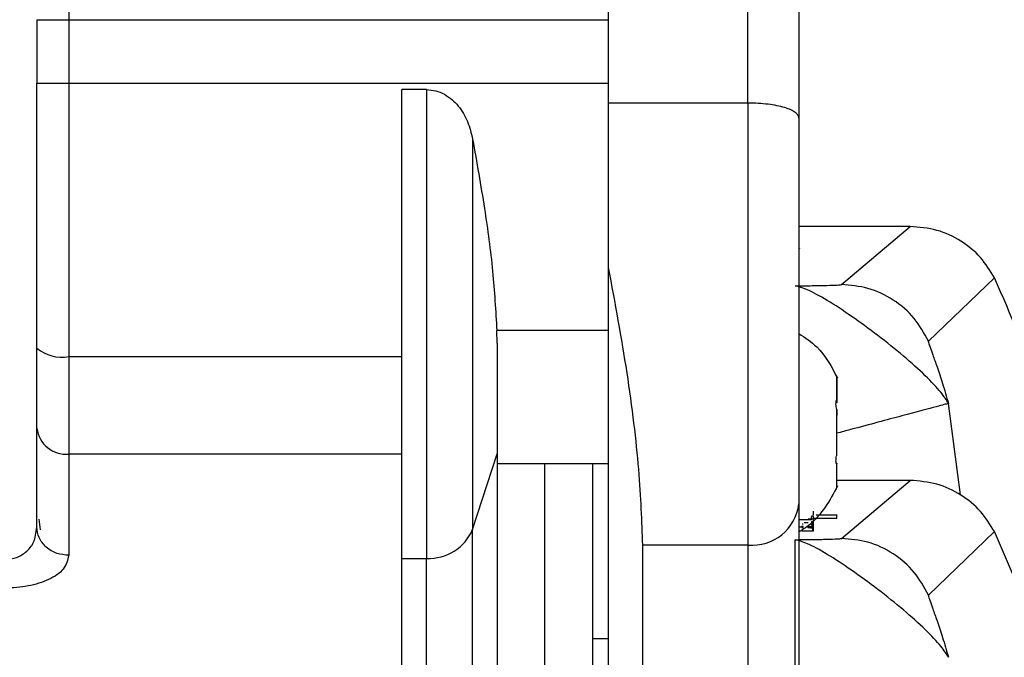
# Model space of a CAD drawing. Header units: inches. Extents: x 170 to 312, y 215 to 248.
# Tile 328 of 387: x 280.8598 to 280.9362, y 223.3543 to 223.4038. Entities that reach past the tile are written whole.
import ezdxf

# ---------------------------------------------------------------- set-up
doc = ezdxf.new("R2010")
doc.units = ezdxf.units.IN
doc.header["$LTSCALE"] = 0.25
doc.header["$MEASUREMENT"] = 0
doc.layers.add('STANDARD MOTOR RH', color=7, linetype='Continuous')

msp = doc.modelspace()

# ---------------------------------------------------------------- linework, layer by layer
at = {"layer": 'STANDARD MOTOR RH'}
for p, q in [((280.9163030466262, 223.3973125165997), (280.916304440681, 223.4899057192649)), ((280.9054776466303, 223.4884180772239), (280.9054762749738, 223.3973126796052)), ((280.863646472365, 223.457492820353), (280.8636452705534, 223.3776688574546)), ((280.861185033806, 223.4037833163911), (280.8611849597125, 223.3988620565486)), ((280.8636456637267, 223.4037832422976), (280.9054763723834, 223.4037826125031)), ((280.8636455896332, 223.3988619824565), (280.9054762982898, 223.3988613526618)), ((280.8913946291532, 223.3983571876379), (280.8894821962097, 223.3983572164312)), ((280.8913946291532, 223.3983571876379), (280.8913940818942, 223.3620084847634)), ((280.9054762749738, 223.3973126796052), (280.9054760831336, 223.3845706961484)), ((280.9163030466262, 223.3973125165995), (280.9054762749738, 223.3973126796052)), ((280.9163030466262, 223.3973125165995), (280.9163025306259, 223.363040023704)), ((280.8949597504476, 223.394525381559), (280.8949592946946, 223.3642544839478)), ((280.9288672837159, 223.3877433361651), (280.920239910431, 223.3877434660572)), ((280.9235402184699, 223.3832365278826), (280.9288672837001, 223.3877433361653)), ((280.9203072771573, 223.386051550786), (280.9203072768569, 223.386031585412)), ((280.9054760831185, 223.3845697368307), (280.9054755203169, 223.347189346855)), ((280.9354154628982, 223.3837659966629), (280.9302831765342, 223.3788505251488)), ((280.8611847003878, 223.3816379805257), (280.861184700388, 223.3816379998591)), ((280.8968635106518, 223.3786919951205), (280.8968287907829, 223.379668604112)), ((280.9054760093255, 223.3796684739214), (280.8968287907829, 223.3796686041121)), ((280.8636452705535, 223.3776688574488), (280.8636450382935, 223.3622423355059)), ((280.8636452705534, 223.3776688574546), (280.8894818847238, 223.3776684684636)), ((280.9231924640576, 223.3743085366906), (280.9231924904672, 223.3760626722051)), ((280.9231924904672, 223.3760626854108), (280.9231924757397, 223.3750844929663)), ((280.9231924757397, 223.3750844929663), (280.923192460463, 223.3740698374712)), ((280.9231924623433, 223.374194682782), (280.9231468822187, 223.3741946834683)), ((280.9231924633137, 223.3742591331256), (280.9231924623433, 223.374194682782)), ((280.923192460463, 223.3740698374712), (280.9231292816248, 223.3740698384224)), ((280.9231923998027, 223.3700407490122), (280.9231924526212, 223.3735489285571)), ((280.9231924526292, 223.3735500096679), (280.9231924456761, 223.3730881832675)), ((280.9327701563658, 223.3669308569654), (280.9318344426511, 223.3740195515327)), ((280.8611844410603, 223.3644135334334), (280.8611845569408, 223.3721101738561)), ((280.9231923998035, 223.3700408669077), (280.9231924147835, 223.371035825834)), ((280.8894817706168, 223.3700895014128), (280.8636451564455, 223.3700898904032)), ((280.8949592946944, 223.3642544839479), (280.8968636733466, 223.3701181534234)), ((280.9054758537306, 223.3693340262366), (280.8968636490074, 223.3693341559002)), ((280.9005542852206, 223.3488326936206), (280.9005545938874, 223.3693341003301)), ((280.9042455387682, 223.3693340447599), (280.9042452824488, 223.352309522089)), ((280.9231436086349, 223.3693951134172), (280.9231923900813, 223.3693951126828)), ((280.9231436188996, 223.3693950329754), (280.9231923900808, 223.3693950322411)), ((280.9231923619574, 223.367527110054), (280.9231923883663, 223.3692811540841)), ((280.9231923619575, 223.3675271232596), (280.9231923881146, 223.3692644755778)), ((280.9231923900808, 223.3693950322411), (280.9231923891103, 223.3693305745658)), ((280.9288669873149, 223.3680547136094), (280.923192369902, 223.3680547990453)), ((280.923539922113, 223.3635479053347), (280.9288669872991, 223.3680547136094)), ((280.8613430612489, 223.3650410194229), (280.8614433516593, 223.3642077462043)), ((280.9212238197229, 223.364985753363), (280.9212238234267, 223.365231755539)), ((280.9212238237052, 223.3652502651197), (280.9212238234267, 223.3652317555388)), ((280.9213688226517, 223.3652849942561), (280.9212495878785, 223.3652695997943)), ((280.921368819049, 223.3650456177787), (280.9213104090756, 223.3650345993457)), ((280.9213688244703, 223.3654058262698), (280.9213186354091, 223.3653986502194)), ((280.9213688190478, 223.3650456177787), (280.9213688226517, 223.3652849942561)), ((280.9213688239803, 223.3653732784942), (280.9213688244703, 223.3654058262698)), ((280.9213688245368, 223.3654103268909), (280.9213688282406, 223.3656563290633)), ((280.9231789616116, 223.3651072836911), (280.9214215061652, 223.365107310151)), ((280.9231789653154, 223.365353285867), (280.9216002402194, 223.3653533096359)), ((280.9216147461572, 223.3653732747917), (280.9231789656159, 223.3653732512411)), ((280.9231789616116, 223.3651072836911), (280.9231789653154, 223.365353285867)), ((280.9231789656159, 223.3653732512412), (280.9231789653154, 223.3653532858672)), ((280.8610923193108, 223.3639644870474), (280.8611844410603, 223.3644135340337)), ((280.8949589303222, 223.340082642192), (280.8949592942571, 223.3642544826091)), ((280.9212238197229, 223.364985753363), (280.9202395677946, 223.3649857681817)), ((280.9204454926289, 223.3644562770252), (280.92044549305, 223.3644842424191)), ((280.921223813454, 223.3645691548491), (280.9212238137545, 223.3645891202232)), ((280.9212238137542, 223.3645891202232), (280.9212238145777, 223.364643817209)), ((280.9212238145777, 223.364643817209), (280.9212238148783, 223.3646637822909)), ((280.9212238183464, 223.3648942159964), (280.921223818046, 223.3648742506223)), ((280.9212799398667, 223.3644355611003), (280.9212799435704, 223.3646815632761)), ((280.9213267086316, 223.3641089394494), (280.9213267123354, 223.3643549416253)), ((280.9213688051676, 223.3641233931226), (280.9213688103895, 223.3644702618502)), ((280.9213688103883, 223.3644702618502), (280.9213688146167, 223.3647511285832)), ((280.9213688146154, 223.3647511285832), (280.9213688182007, 223.3649892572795)), ((280.9213267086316, 223.3641089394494), (280.9205502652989, 223.364108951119)), ((280.9354151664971, 223.3640773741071), (280.9302828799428, 223.3591619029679)), ((280.9081130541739, 223.3630401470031), (280.9081126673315, 223.3373467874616)), ((280.9163025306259, 223.3630400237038), (280.9081130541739, 223.3630401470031)), ((280.9163025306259, 223.3630400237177), (280.916302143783, 223.3373466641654)), ((280.9199599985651, 223.3511534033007), (280.9199601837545, 223.3634536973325)), ((280.8894816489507, 223.3620085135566), (280.8913940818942, 223.3620084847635)), ((280.8913937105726, 223.3373470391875), (280.8913940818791, 223.3620084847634)), ((280.9042453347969, 223.3557864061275), (280.9054756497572, 223.3557863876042))]:
    msp.add_line(p, q, dxfattribs=at)
at = {"layer": 'STANDARD MOTOR RH', "flags": 128}
for points in [[(280.8611850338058, 223.4037833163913), (280.8612323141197, 223.403783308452), (280.8613723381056, 223.4037832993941), (280.8615997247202, 223.4037832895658), (280.8619057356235, 223.4037832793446), (280.862278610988, 223.4037832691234), (280.8627040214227, 223.403783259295), (280.8631656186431, 223.4037832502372), (280.8636456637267, 223.4037832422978)], [(280.8611849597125, 223.3988620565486), (280.8612322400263, 223.3988620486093), (280.8613722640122, 223.3988620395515), (280.8615996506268, 223.3988620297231), (280.86190566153, 223.398862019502), (280.8622785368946, 223.3988620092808), (280.8627039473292, 223.3988619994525), (280.8631655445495, 223.3988619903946), (280.8636455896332, 223.3988619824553)]]:
    msp.add_lwpolyline(points, dxfattribs=at)
at = {"layer": 'STANDARD MOTOR RH'}
for centre, radius, start, end in [((280.8630720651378, 223.3805073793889), 0.002895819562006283, 229.3246443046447, 281.4166607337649), ((280.8634447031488, 223.372354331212), 0.002273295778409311, 186.1655951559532, 275.0587625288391), ((280.9166354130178, 223.3666520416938), 0.00362732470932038, 264.7345134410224, 353.5231982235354), ((280.8915932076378, 223.3656450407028), 0.003642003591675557, 266.8658030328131, 337.5540993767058)]:
    msp.add_arc(centre, radius, start, end, dxfattribs=at)
for points, knots in [([(280.9202413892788, 223.485968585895), (280.9202413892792, 223.4859686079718), (280.9202413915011, 223.4861162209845), (280.9202413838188, 223.4856058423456), (280.9202413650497, 223.4843591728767), (280.9202413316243, 223.4821390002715), (280.9202412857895, 223.479094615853), (280.9202412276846, 223.4752352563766), (280.92024115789, 223.470599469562), (280.9202410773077, 223.4652471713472), (280.920240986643, 223.459225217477), (280.920240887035, 223.4526092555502), (280.9202407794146, 223.4454611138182), (280.9202406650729, 223.4378665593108), (280.9202405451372, 223.4299004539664), (280.9202404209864, 223.421654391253), (280.9202402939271, 223.4132151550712), (280.9202401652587, 223.4046690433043), (280.9202400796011, 223.398979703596), (280.9202400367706, 223.3961349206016)], [0, 0, 0, 0, 9.349440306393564e-06, 0.06251374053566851, 0.1250081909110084, 0.187512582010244, 0.2500070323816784, 0.3125114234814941, 0.3750058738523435, 0.437510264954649, 0.5000047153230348, 0.5625088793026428, 0.6250035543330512, 0.6875077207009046, 0.7500023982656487, 0.8125067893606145, 0.8750012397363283, 0.9374981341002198, 0.9999999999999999, 0.9999999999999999, 0.9999999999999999, 0.9999999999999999]), ([(280.8913946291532, 223.3983571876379), (280.8916298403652, 223.3983395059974), (280.8921069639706, 223.3983036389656), (280.8929946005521, 223.3979312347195), (280.8939023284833, 223.3971342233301), (280.8946265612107, 223.3958971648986), (280.8948485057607, 223.3949833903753), (280.8949597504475, 223.3945253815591)], [0, 0, 0, 0, 0.1243862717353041, 0.2523163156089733, 0.5026983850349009, 0.7507388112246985, 1, 1, 1, 1]), ([(280.9202400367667, 223.39613494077), (280.9202383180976, 223.3961622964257), (280.9202334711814, 223.3962394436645), (280.9201690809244, 223.3963907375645), (280.9199199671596, 223.3966573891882), (280.9193582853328, 223.396920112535), (280.9185660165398, 223.3971160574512), (280.9178684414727, 223.3972277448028), (280.9171075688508, 223.3972984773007), (280.9165693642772, 223.3973078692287), (280.9163030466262, 223.3973125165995)], [0, 0, 0, 0, 0.04396355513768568, 0.1239841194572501, 0.2485067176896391, 0.4974988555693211, 0.6263221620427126, 0.7479481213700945, 0.8752781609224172, 1, 1, 1, 1]), ([(280.8949597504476, 223.3945253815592), (280.8952767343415, 223.3927292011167), (280.8958806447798, 223.3893071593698), (280.8965589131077, 223.3843443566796), (280.8967403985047, 223.3812000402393), (280.8968287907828, 223.379668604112)], [0, 0, 0, 0, 0.3617099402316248, 0.6891214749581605, 0.9999999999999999, 0.9999999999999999, 0.9999999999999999, 0.9999999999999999]), ([(280.9354154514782, 223.3837659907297), (280.9350781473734, 223.3843109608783), (280.9343920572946, 223.38541945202), (280.9328335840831, 223.3866820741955), (280.9309583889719, 223.3875704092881), (280.9295714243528, 223.3876850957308), (280.9288672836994, 223.3877433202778)], [0, 0, 0, 0, 0.2379336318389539, 0.4839665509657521, 0.7380177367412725, 1, 1, 1, 1]), ([(280.9054760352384, 223.3845702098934), (280.9059840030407, 223.3818231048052), (280.9070003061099, 223.3763269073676), (280.9079278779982, 223.3685581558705), (280.9080514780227, 223.3648750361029), (280.9081130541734, 223.3630401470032)], [0, 0, 0, 0, 0.3339764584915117, 0.6681945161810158, 1, 1, 1, 1]), ([(280.9385214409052, 223.3558091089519), (280.9385879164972, 223.3559828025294), (280.9397736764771, 223.3590810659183), (280.9400443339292, 223.3656894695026), (280.939211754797, 223.3751000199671), (280.936680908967, 223.3808772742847), (280.9354154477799, 223.3837659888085)], [0, 0, 0, 0, 0.01941235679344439, 0.3462683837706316, 0.6731243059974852, 1, 1, 1, 1]), ([(280.9199604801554, 223.3831423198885), (280.9204137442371, 223.383146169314), (280.9213408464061, 223.3831540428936), (280.9224450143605, 223.3831767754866), (280.9233088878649, 223.3832043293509), (280.9234642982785, 223.3832259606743), (280.9235402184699, 223.3832365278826)], [0, 0, 0, 0, 0.2457371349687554, 0.5026284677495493, 0.7570269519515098, 0.9999999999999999, 0.9999999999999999, 0.9999999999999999, 0.9999999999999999]), ([(280.9318387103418, 223.3740206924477), (280.9316863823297, 223.3742803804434), (280.9313815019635, 223.3748001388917), (280.9301098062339, 223.3761427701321), (280.9283966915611, 223.3776752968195), (280.9263869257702, 223.3793058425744), (280.9242919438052, 223.3808196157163), (280.9224032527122, 223.3820695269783), (280.9207981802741, 223.3829286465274), (280.9202396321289, 223.3830711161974), (280.9199604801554, 223.3831423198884)], [0, 0, 0, 0, 0.1249587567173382, 0.250101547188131, 0.3750450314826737, 0.5000695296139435, 0.6250331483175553, 0.7499863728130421, 0.8750478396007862, 1, 1, 1, 1]), ([(280.9302829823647, 223.378850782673), (280.9299491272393, 223.3794622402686), (280.9292670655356, 223.3807114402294), (280.9276124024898, 223.3821218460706), (280.9256524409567, 223.3830625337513), (280.9242343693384, 223.38317934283), (280.9235402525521, 223.3832365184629)], [0, 0, 0, 0, 0.2447396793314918, 0.4999999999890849, 0.7552603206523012, 1, 1, 1, 1]), ([(280.9202397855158, 223.3794466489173), (280.9207284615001, 223.3791245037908), (280.9220417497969, 223.3782587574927), (280.9227825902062, 223.3768522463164), (280.9232477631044, 223.3759690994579)], [0, 0, 0, 0, 0.3721010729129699, 0.9999999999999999, 0.9999999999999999, 0.9999999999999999, 0.9999999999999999]), ([(280.9302831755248, 223.3788505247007), (280.9302831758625, 223.3788505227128), (280.9302831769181, 223.3788505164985), (280.9302831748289, 223.3788505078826), (280.9302831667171, 223.3788504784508), (280.9302831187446, 223.3788504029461), (280.9302829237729, 223.3788501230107), (280.9302821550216, 223.3788490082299), (280.9302800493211, 223.3788424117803), (280.9302866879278, 223.3787807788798), (280.9303922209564, 223.3784578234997), (280.9306431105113, 223.3777499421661), (280.9309742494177, 223.3768072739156), (280.9314042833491, 223.3755490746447), (280.9316894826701, 223.3745456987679), (280.9318387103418, 223.3740206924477)], [0, 0, 0, 0, 6.370814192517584e-06, 1.991547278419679e-05, 6.857021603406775e-05, 0.0002521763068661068, 0.0009644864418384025, 0.003767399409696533, 0.01485464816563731, 0.05857361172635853, 0.2323465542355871, 0.370085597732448, 0.5478451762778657, 0.7634145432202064, 1, 1, 1, 1]), ([(280.9231924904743, 223.3760636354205), (280.9231748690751, 223.3761051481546), (280.9231395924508, 223.3761882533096), (280.9231246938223, 223.3762230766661), (280.9231239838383, 223.3762247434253), (280.9231238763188, 223.3762249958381)], [0, 0, 0, 0, 0.4585624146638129, 0.9180050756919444, 1, 1, 1, 1]), ([(280.9231924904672, 223.3760626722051), (280.9231748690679, 223.3761041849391), (280.9231395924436, 223.3761872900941), (280.9231246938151, 223.3762221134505), (280.9231239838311, 223.3762237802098), (280.9231238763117, 223.3762240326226)], [0, 0, 0, 0, 0.4585624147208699, 0.9180050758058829, 1, 1, 1, 1]), ([(280.9231530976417, 223.3761554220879), (280.923160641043, 223.3761377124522), (280.9231711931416, 223.3761129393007), (280.9231877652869, 223.3760738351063), (280.9231924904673, 223.3760626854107)], [0, 0, 0, 0, 0.7148721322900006, 1, 1, 1, 1]), ([(280.9231924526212, 223.373548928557), (280.9231748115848, 223.3736207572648), (280.9231394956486, 223.3737645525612), (280.9231195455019, 223.3739776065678), (280.9231287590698, 223.3741540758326), (280.9231581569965, 223.3742592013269), (280.923184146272, 223.3742965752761), (280.9231924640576, 223.3743085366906)], [0, 0, 0, 0, 0.229250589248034, 0.458941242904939, 0.6795282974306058, 0.8974340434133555, 1, 1, 1, 1]), ([(280.9318387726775, 223.3740204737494), (280.9316329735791, 223.3739653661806), (280.9312051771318, 223.3738508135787), (280.9284034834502, 223.3731010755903), (280.9254660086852, 223.3723150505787), (280.9235497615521, 223.3718023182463), (280.9231924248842, 223.3717067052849)], [0, 0, 0, 0, 0.2937131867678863, 0.6105442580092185, 0.9273753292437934, 1, 1, 1, 1]), ([(280.8968636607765, 223.3701166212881), (280.8968636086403, 223.366653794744), (280.8968635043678, 223.3597281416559), (280.8968633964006, 223.3525571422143), (280.8968633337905, 223.348398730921), (280.8968633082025, 223.3466993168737), (280.8968633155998, 223.3471906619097), (280.8968633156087, 223.3471912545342)], [0, 0, 0, 0, 0.2499245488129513, 0.4998490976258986, 0.749773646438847, 0.999698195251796, 1, 1, 1, 1]), ([(280.9231923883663, 223.3692811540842), (280.9231747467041, 223.3693114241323), (280.9231394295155, 223.3693720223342), (280.9231194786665, 223.3695384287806), (280.9231286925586, 223.3697364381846), (280.9231580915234, 223.3699105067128), (280.9231840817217, 223.3700091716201), (280.9231923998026, 223.3700407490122)], [0, 0, 0, 0, 0.2292505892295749, 0.4589412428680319, 0.6795282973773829, 0.8974340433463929, 1, 1, 1, 1]), ([(280.9232476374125, 223.3676206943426), (280.9226334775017, 223.3664977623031), (280.9218553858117, 223.3650750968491), (280.9205207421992, 223.3642233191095), (280.9202395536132, 223.3640438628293)], [0, 0, 0, 0, 0.7893156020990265, 0.9999999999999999, 0.9999999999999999, 0.9999999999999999, 0.9999999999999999]), ([(280.9231923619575, 223.3675271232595), (280.9231747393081, 223.3674856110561), (280.9231394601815, 223.3674025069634), (280.9231245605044, 223.3673676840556), (280.9231238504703, 223.3673660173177), (280.9231237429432, 223.3673657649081)], [0, 0, 0, 0, 0.458562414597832, 0.918005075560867, 0.9999999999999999, 0.9999999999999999, 0.9999999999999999, 0.9999999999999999]), ([(280.9354151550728, 223.3640773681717), (280.9350778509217, 223.3646223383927), (280.9343917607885, 223.3657308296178), (280.9328332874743, 223.366993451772), (280.9309580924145, 223.367881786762), (280.9295711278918, 223.3679964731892), (280.9288669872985, 223.3680546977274)], [0, 0, 0, 0, 0.2379336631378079, 0.483966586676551, 0.7380177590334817, 1, 1, 1, 1]), ([(280.9209617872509, 223.3650719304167), (280.9210370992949, 223.3650697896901), (280.921223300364, 223.3650644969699), (280.9213500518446, 223.3650551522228), (280.9213633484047, 223.3650483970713), (280.921368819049, 223.3650456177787)], [0, 0, 0, 0, 0.2855788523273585, 0.7060635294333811, 1, 1, 1, 1]), ([(280.9212145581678, 223.3653028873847), (280.9212692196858, 223.3652993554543), (280.9213592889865, 223.3652935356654), (280.921366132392, 223.3652874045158), (280.9213688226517, 223.3652849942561)], [0, 0, 0, 0, 0.6068828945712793, 1, 1, 1, 1]), ([(280.8613588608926, 223.3636114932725), (280.8613583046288, 223.3636124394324), (280.8612162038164, 223.3638541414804), (280.8612002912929, 223.3641343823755), (280.8611844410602, 223.3644135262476)], [0, 0, 0, 0, 0.003914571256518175, 1, 1, 1, 1]), ([(280.9202849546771, 223.3644508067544), (280.9203257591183, 223.3644519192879), (280.9204217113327, 223.3644545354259), (280.9204808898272, 223.3644576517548), (280.9205149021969, 223.36445944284)], [0, 0, 0, 0, 0.4252579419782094, 1, 1, 1, 1]), ([(280.9205923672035, 223.3644699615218), (280.920589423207, 223.364471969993), (280.9205821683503, 223.3644769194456), (280.9204964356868, 223.3644815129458), (280.92044549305, 223.3644842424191)], [0, 0, 0, 0, 0.4057966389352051, 1, 1, 1, 1]), ([(280.9205923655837, 223.364362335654), (280.9205908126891, 223.3643633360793), (280.9205872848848, 223.3643656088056), (280.9205520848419, 223.3643684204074), (280.9205020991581, 223.3643698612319), (280.9204872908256, 223.3643702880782)], [0, 0, 0, 0, 0.3562365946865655, 0.8092841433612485, 1, 1, 1, 1]), ([(280.9205035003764, 223.364681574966), (280.9205250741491, 223.3646825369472), (280.9205578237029, 223.3646839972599), (280.9205867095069, 223.364686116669), (280.920590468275, 223.3646872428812), (280.9205923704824, 223.3646878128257)], [0, 0, 0, 0, 0.4880931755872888, 0.7409382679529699, 1, 1, 1, 1]), ([(280.9205149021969, 223.36445944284), (280.9205286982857, 223.3644603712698), (280.9205562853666, 223.3644622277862), (280.9205857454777, 223.3644657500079), (280.9205898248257, 223.3644683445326), (280.9205923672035, 223.3644699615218)], [0, 0, 0, 0, 0.2737349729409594, 0.5473688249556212, 1, 1, 1, 1]), ([(280.9205502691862, 223.3643549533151), (280.9205609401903, 223.3643561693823), (280.9205823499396, 223.3643586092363), (280.9205890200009, 223.3643610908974), (280.9205923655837, 223.3643623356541)], [0, 0, 0, 0, 0.4984179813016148, 1, 1, 1, 1]), ([(280.9206565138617, 223.3647825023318), (280.9207049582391, 223.3647819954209), (280.9208216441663, 223.3647807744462), (280.920910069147, 223.3647786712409), (280.9209617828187, 223.3647774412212)], [0, 0, 0, 0, 0.4151689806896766, 1, 1, 1, 1]), ([(280.9213688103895, 223.3644702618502), (280.9213600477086, 223.3644665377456), (280.9213386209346, 223.3644574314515), (280.921151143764, 223.3644464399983), (280.9209453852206, 223.3644402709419), (280.9208837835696, 223.364438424)], [0, 0, 0, 0, 0.3264973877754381, 0.7983613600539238, 1, 1, 1, 1]), ([(280.9209296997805, 223.3643899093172), (280.9210056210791, 223.3643888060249), (280.9211533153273, 223.3643866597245), (280.921233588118, 223.3643831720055), (280.9212725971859, 223.3643814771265)], [0, 0, 0, 0, 0.5140437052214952, 1, 1, 1, 1]), ([(280.9212725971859, 223.3643814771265), (280.9213010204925, 223.3643795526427), (280.9213589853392, 223.3643756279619), (280.9213654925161, 223.3643714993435), (280.9213688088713, 223.3643693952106)], [0, 0, 0, 0, 0.4903542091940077, 0.9999999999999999, 0.9999999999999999, 0.9999999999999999, 0.9999999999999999]), ([(280.9213688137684, 223.364694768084), (280.9213628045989, 223.3646930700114), (280.9213470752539, 223.3646886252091), (280.9213055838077, 223.3646842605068), (280.9212799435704, 223.3646815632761)], [0, 0, 0, 0, 0.3820355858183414, 1, 1, 1, 1]), ([(280.9213688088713, 223.3643693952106), (280.9213662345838, 223.3643672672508), (280.9213603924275, 223.3643624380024), (280.9213387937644, 223.3643576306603), (280.9213267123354, 223.3643549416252)], [0, 0, 0, 0, 0.4406399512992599, 1, 1, 1, 1]), ([(280.8587237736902, 223.3619262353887), (280.8588736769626, 223.361934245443), (280.8591806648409, 223.361950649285), (280.8596252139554, 223.3620786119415), (280.8600447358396, 223.3622799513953), (280.8605689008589, 223.3626787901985), (280.8609993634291, 223.3632510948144), (280.8610658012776, 223.3637609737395), (280.8610923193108, 223.3639644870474)], [0, 0, 0, 0, 0.1099615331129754, 0.2251909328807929, 0.3485942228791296, 0.4825464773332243, 0.7934633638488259, 1, 1, 1, 1]), ([(280.8636450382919, 223.3622423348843), (280.8633355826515, 223.3622713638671), (280.8628595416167, 223.36231601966), (280.8622860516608, 223.3625865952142), (280.8618938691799, 223.3628673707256), (280.8615695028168, 223.3632122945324), (280.8614284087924, 223.3634796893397), (280.8613588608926, 223.3636114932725)], [0, 0, 0, 0, 0.3152398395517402, 0.4849389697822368, 0.6582393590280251, 0.8315397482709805, 1, 1, 1, 1]), ([(280.9199601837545, 223.3634536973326), (280.9204134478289, 223.3634575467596), (280.9213405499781, 223.363465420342), (280.9224447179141, 223.3634881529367), (280.9233085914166, 223.3635157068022), (280.9234640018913, 223.3635373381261), (280.923539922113, 223.3635479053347)], [0, 0, 0, 0, 0.2457371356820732, 0.5026284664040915, 0.7570269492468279, 1, 1, 1, 1]), ([(280.9205502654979, 223.3641215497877), (280.9205447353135, 223.3641220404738), (280.920533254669, 223.3641230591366), (280.9205029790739, 223.3641238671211), (280.9204872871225, 223.3641242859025)], [0, 0, 0, 0, 0.4816963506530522, 1, 1, 1, 1]), ([(280.9213688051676, 223.3641233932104), (280.9213662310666, 223.3641212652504), (280.9213603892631, 223.3641164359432), (280.9213387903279, 223.3641116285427), (280.9213267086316, 223.3641089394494)], [0, 0, 0, 0, 0.4406346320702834, 1, 1, 1, 1]), ([(280.9302826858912, 223.3591621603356), (280.9299488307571, 223.3597736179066), (280.9292667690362, 223.3610228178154), (280.9276121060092, 223.3624332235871), (280.9256521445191, 223.3633739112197), (280.9242340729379, 223.3634907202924), (280.923539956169, 223.3635478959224)], [0, 0, 0, 0, 0.2447396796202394, 0.499999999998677, 0.7552603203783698, 0.9999999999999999, 0.9999999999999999, 0.9999999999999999, 0.9999999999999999]), ([(280.9354146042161, 223.3278523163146), (280.9366697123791, 223.3307379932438), (280.9391798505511, 223.3365091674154), (280.9401693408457, 223.3459647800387), (280.9391801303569, 223.3554204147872), (280.9366701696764, 223.3611916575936), (280.9354151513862, 223.3640773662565)], [0, 0, 0, 0, 0.2500079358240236, 0.500000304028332, 0.749992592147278, 1, 1, 1, 1]), ([(280.9318384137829, 223.3543320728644), (280.9316860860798, 223.3545917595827), (280.9313812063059, 223.3551115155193), (280.9301095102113, 223.3564541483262), (280.9283963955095, 223.3579866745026), (280.9263866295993, 223.3596172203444), (280.9242916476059, 223.36113099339), (280.9224029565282, 223.3623809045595), (280.9207978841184, 223.3632400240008), (280.9202393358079, 223.3633824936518), (280.9199601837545, 223.3634536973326)], [0, 0, 0, 0, 0.1249587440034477, 0.250101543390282, 0.3750450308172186, 0.5000695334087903, 0.6250331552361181, 0.7499863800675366, 0.875047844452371, 1, 1, 1, 1]), ([(280.8636450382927, 223.3622423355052), (280.8635630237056, 223.3618747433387), (280.8634060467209, 223.3611711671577), (280.8622141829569, 223.3603352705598), (280.8608311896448, 223.3599024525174), (280.8596336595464, 223.3597299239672), (280.859026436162, 223.3597141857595), (280.8587237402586, 223.3597063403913)], [0, 0, 0, 0, 0.2852021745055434, 0.545880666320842, 0.7796955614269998, 0.8901800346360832, 1, 1, 1, 1]), ([(280.8894812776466, 223.3373472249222), (280.8894812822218, 223.3376510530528), (280.8894812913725, 223.3382587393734), (280.889481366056, 223.3432190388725), (280.8894814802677, 223.3508047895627), (280.8894815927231, 223.3582739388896), (280.8894816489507, 223.3620085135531)], [0, 0, 0, 0, 0.2499814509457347, 0.4999876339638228, 0.7499938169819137, 1, 1, 1, 1]), ([(280.9302828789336, 223.3591619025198), (280.9302828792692, 223.3591619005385), (280.9302828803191, 223.359161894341), (280.9302828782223, 223.3591618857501), (280.9302828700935, 223.3591618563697), (280.9302828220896, 223.3591617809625), (280.9302826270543, 223.3591615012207), (280.9302818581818, 223.359160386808), (280.9302797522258, 223.3591537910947), (280.9302863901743, 223.3590921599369), (280.9303919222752, 223.3587692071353), (280.9306428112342, 223.3580613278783), (280.9309739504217, 223.357118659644), (280.9314039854, 223.3558604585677), (280.9316891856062, 223.3548570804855), (280.9318384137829, 223.3543320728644)], [0, 0, 0, 0, 6.36054658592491e-06, 1.989507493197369e-05, 6.85297646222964e-05, 0.0002520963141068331, 0.0009643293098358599, 0.003767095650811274, 0.01485408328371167, 0.05857266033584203, 0.2323453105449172, 0.3700844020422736, 0.5478441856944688, 0.7634139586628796, 1, 1, 1, 1])]:
    msp.add_open_spline(points, degree=3, knots=knots, dxfattribs=at)
for points in [[(280.8611846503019, 223.3783111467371), (280.8611847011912, 223.3816911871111), (280.8611848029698, 223.3884512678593), (280.8611849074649, 223.3953917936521), (280.8611849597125, 223.3988620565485)], [(280.8894816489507, 223.3620085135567), (280.889481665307, 223.3630948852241), (280.8894816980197, 223.3652676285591), (280.8894817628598, 223.3695742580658), (280.8894818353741, 223.3743906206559), (280.8894819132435, 223.3795626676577), (280.889481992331, 223.3848156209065), (280.8894820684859, 223.3898738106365), (280.8894821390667, 223.3945617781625), (280.8894821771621, 223.3970920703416), (280.8894821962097, 223.3983572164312)], [(280.9202400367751, 223.3961352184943), (280.9202400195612, 223.3949918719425), (280.9202399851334, 223.3927051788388), (280.9202399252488, 223.3887276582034), (280.9202398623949, 223.3845529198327), (280.9202397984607, 223.3803064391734), (280.9202397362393, 223.3761737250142), (280.9202396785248, 223.3723403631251), (280.9202396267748, 223.368903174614), (280.9202396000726, 223.3671296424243), (280.9202395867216, 223.3662428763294)], [(280.8611845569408, 223.372110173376), (280.861184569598, 223.3729508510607), (280.8611845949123, 223.37463220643), (280.8611846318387, 223.3770848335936), (280.8611846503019, 223.3783111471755)], [(280.8968637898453, 223.3786884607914), (280.8968637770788, 223.3778405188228), (280.8968637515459, 223.3761446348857), (280.8968637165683, 223.3738214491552), (280.8968636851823, 223.3717368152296), (280.8968636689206, 223.3706567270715), (280.8968636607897, 223.3701166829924)], [(280.9202395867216, 223.366242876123), (280.9202395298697, 223.3624668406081), (280.9202394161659, 223.3549147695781), (280.9202393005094, 223.3472330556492), (280.9202392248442, 223.3422075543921), (280.9202392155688, 223.341591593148), (280.9202392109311, 223.3412836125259)]]:
    msp.add_open_spline(points, degree=3, dxfattribs=at)

doc.saveas('drawing.dxf')
